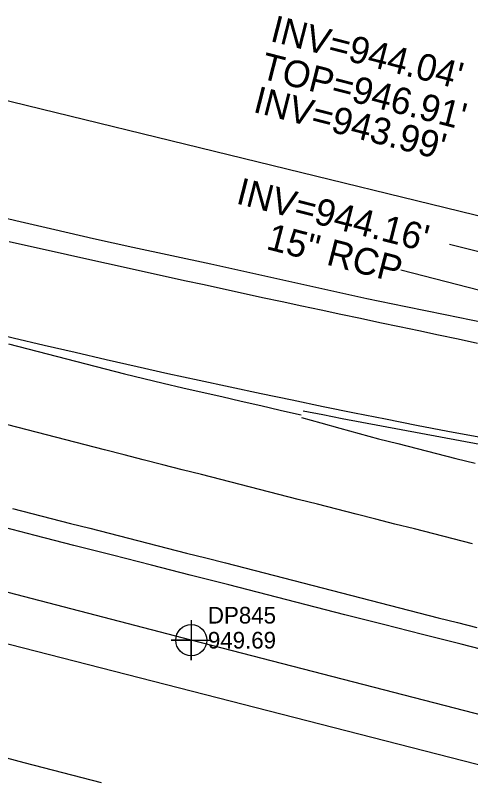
# Model space of a CAD drawing. Extents: x 1182322 to 1186765, y 572295 to 575411.
# Drawn here: x 1183547 to 1183615.4, y 574307.5 to 574422.2 of the extents above; entities that cross this region are included whole.
import ezdxf

# ---------------------------------------------------------------- set-up
doc = ezdxf.new("R2010")
doc.units = 0
for name, color, linetype in [('COGO Default Chain', 7, 'Continuous'), ('Exist Guardrail Cable Guide Rail', 7, 'Continuous'), ('Exist Guardrail Cable Guide Rail Cogo Elevation', 7, 'Continuous'), ('Exist Guardrail Cable Guide Rail Cogo Number', 7, 'Continuous'), ('Exist Guardrail Cable Guide Rail Cogo Point CELL', 7, 'Continuous'), ('Exist Horizontal Alignment', 7, 'Continuous'), ('Exist Roads EOP', 7, 'Continuous'), ('Exist Roads EOT', 7, 'Continuous'), ('Exist Structure Minor Drop Inlet Top Elevation', 7, 'Continuous'), ('Exist Structure Minor Pipes RCP 15 Inch Invert', 7, 'Continuous'), ('Exist Structure Minor Pipes RCP 15 Inch Leader', 7, 'Continuous'), ('Exist Structure Minor Pipes RCP 15 Inch Text', 7, 'Continuous'), ('Exist Structure Minor Pipes RCP 18 Inch', 7, 'Continuous'), ('Exist Structure Minor Pipes RCP 18 Inch Invert', 7, 'Continuous')]:
    doc.layers.add(name, color=color, linetype=linetype)

msp = doc.modelspace()

# ---------------------------------------------------------------- linework, layer by layer
at = {"layer": 'COGO Default Chain'}
msp.add_line((1182528.88, 574588.22), (1185362.14, 573862.9), dxfattribs=at)
for centre, radius, start, end in [((1183890.06, 575815.87), 1482.39, 256.23755, 268.02702), ((1182574.75, 571226.37), 3201.45, 68.49303, 75.64052)]:
    msp.add_arc(centre, radius, start, end, dxfattribs=at)
at = {"layer": 'Exist Guardrail Cable Guide Rail'}
msp.add_lwpolyline([(1183724.74, 574289.7), (1183677.28, 574301.88), (1183623.6, 574315.48), (1183573.41, 574328.42), (1183523.18, 574341.49), (1183470.48, 574355.05), (1183416.85, 574368.69), (1183366.96, 574381.41), (1183314.88, 574394.83), (1183262.33, 574408.3), (1183212.68, 574421.31), (1183161.26, 574434.27), (1183113.83, 574446.38), (1183064.43, 574459.18), (1183012.5, 574472.56), (1182962.1, 574485.47), (1182911.03, 574498.69), (1182859.7, 574511.98), (1182808.96, 574524.96), (1182757.01, 574537.77), (1182704.44, 574551.53), (1182655.16, 574564.04), (1182603.29, 574577.2), (1182552.65, 574589.83)], dxfattribs=at)
at = {"layer": 'Exist Guardrail Cable Guide Rail Cogo Point CELL'}
msp.add_lwpolyline([(1183573.41, 574331.42), (1183573.41, 574325.42), (1183573.41, 574328.42), (1183570.41, 574328.42), (1183576.41, 574328.42)], dxfattribs=at)
msp.add_circle((1183573.41, 574328.42), 2.34, dxfattribs=at)
at = {"layer": 'Exist Horizontal Alignment'}
msp.add_line((1182528.88, 574588.22), (1185362.14, 573862.9), dxfattribs=at)
for centre, radius, start, end in [((1183890.06, 575815.87), 1482.39, 256.23755, 268.02702), ((1182574.75, 571226.37), 3201.45, 68.49303, 75.64052)]:
    msp.add_arc(centre, radius, start, end, dxfattribs=at)
at = {"layer": 'Exist Roads EOP'}
for points in [[(1183541.23, 574392.8), (1183547.06, 574391.4), (1183552.91, 574390.04), (1183558.75, 574388.69), (1183564.61, 574387.41), (1183570.48, 574386.14), (1183576.34, 574384.87), (1183582.2, 574383.59), (1183588.06, 574382.29), (1183593.92, 574380.98), (1183599.78, 574379.7), (1183605.65, 574378.48), (1183611.53, 574377.27), (1183617.41, 574376.07), (1183623.29, 574374.91), (1183629.19, 574373.77), (1183635.08, 574372.66), (1183640.98, 574371.55), (1183646.88, 574370.48), (1183652.8, 574369.48), (1183658.71, 574368.49), (1183664.63, 574367.48), (1183665.35, 574367.35)], [(1183672.03, 574312.9), (1183666.23, 574314.4), (1183660.42, 574315.9), (1183654.61, 574317.41), (1183648.8, 574318.91), (1183642.99, 574320.41), (1183637.18, 574321.89), (1183631.36, 574323.37), (1183625.55, 574324.85), (1183619.74, 574326.33), (1183613.92, 574327.81), (1183608.11, 574329.29), (1183602.29, 574330.77), (1183596.48, 574332.25), (1183590.67, 574333.74), (1183584.85, 574335.22), (1183579.04, 574336.71), (1183573.23, 574338.19), (1183567.42, 574339.68), (1183561.6, 574341.16), (1183555.79, 574342.65), (1183549.98, 574344.13), (1183544.16, 574345.62)], [(1183542.45, 574311.6), (1183548.25, 574310.07), (1183554.06, 574308.58), (1183559.87, 574307.09)]]:
    msp.add_lwpolyline(points, dxfattribs=at)
at = {"layer": 'Exist Roads EOT'}
for points in [[(1183546.05, 574388.27), (1183548.97, 574387.61), (1183551.9, 574386.95), (1183554.83, 574386.3), (1183557.75, 574385.64), (1183560.68, 574384.98), (1183563.61, 574384.33), (1183566.54, 574383.69), (1183569.47, 574383.05), (1183572.4, 574382.41), (1183575.33, 574381.77), (1183578.26, 574381.13), (1183581.2, 574380.49), (1183584.13, 574379.86), (1183587.06, 574379.24), (1183590, 574378.61), (1183592.93, 574377.99), (1183595.87, 574377.36), (1183598.8, 574376.74), (1183601.73, 574376.11), (1183604.67, 574375.49), (1183607.6, 574374.87), (1183610.54, 574374.25), (1183613.47, 574373.62), (1183616.4, 574372.98)], [(1183545.95, 574372.9), (1183548.85, 574372.14), (1183551.76, 574371.39), (1183554.66, 574370.64), (1183557.56, 574369.88), (1183560.47, 574369.13), (1183563.37, 574368.39), (1183566.29, 574367.68), (1183569.21, 574366.99), (1183572.13, 574366.31), (1183575.05, 574365.64), (1183577.98, 574364.97), (1183580.9, 574364.3), (1183583.83, 574363.63), (1183586.75, 574362.96), (1183589.67, 574362.29), (1183589.91, 574362.23)], [(1183590.19, 574362.83), (1183593.14, 574362.27), (1183596.09, 574361.71), (1183599.04, 574361.16), (1183601.98, 574360.6), (1183604.93, 574360.04), (1183607.88, 574359.49), (1183610.83, 574358.93), (1183613.78, 574358.38), (1183616.73, 574357.83)], [(1183589.96, 574361.86), (1183592.85, 574361.05), (1183595.74, 574360.24), (1183598.63, 574359.43), (1183601.53, 574358.66), (1183604.43, 574357.91), (1183607.34, 574357.16), (1183610.24, 574356.42), (1183613.15, 574355.69), (1183616.06, 574354.96)], [(1183615.63, 574342.9), (1183612.73, 574343.64), (1183609.82, 574344.38), (1183606.91, 574345.11), (1183604, 574345.85), (1183601.1, 574346.59), (1183598.19, 574347.33), (1183595.28, 574348.07), (1183592.37, 574348.81), (1183589.47, 574349.55), (1183586.56, 574350.29), (1183583.65, 574351.03), (1183580.74, 574351.77), (1183577.84, 574352.51), (1183574.93, 574353.26), (1183572.03, 574354), (1183569.12, 574354.75), (1183566.21, 574355.5), (1183563.31, 574356.24), (1183560.4, 574356.99), (1183557.5, 574357.73), (1183554.59, 574358.48), (1183551.68, 574359.22), (1183548.78, 574359.97), (1183545.87, 574360.72)], [(1183546.56, 574348.18), (1183549.46, 574347.44), (1183552.37, 574346.69), (1183555.27, 574345.95), (1183558.18, 574345.21), (1183561.09, 574344.46), (1183563.99, 574343.72), (1183566.9, 574342.98), (1183569.81, 574342.24), (1183572.71, 574341.5), (1183575.62, 574340.76), (1183578.53, 574340.01), (1183581.43, 574339.26), (1183584.34, 574338.51), (1183587.24, 574337.77), (1183590.15, 574337.02), (1183593.06, 574336.28), (1183595.96, 574335.53), (1183598.87, 574334.79), (1183601.77, 574334.04), (1183604.68, 574333.29), (1183607.58, 574332.55), (1183610.49, 574331.8), (1183613.4, 574331.06), (1183616.3, 574330.31)]]:
    msp.add_lwpolyline(points, dxfattribs=at)
at = {"layer": 'Exist Structure Minor Pipes RCP 15 Inch Leader'}
for points in [[(1183632.71, 574387.14), (1183618.01, 574386.32), (1183612.2, 574387.81)], [(1183637.54, 574378.58), (1183616.74, 574380.9), (1183604.86, 574383.94)]]:
    msp.add_lwpolyline(points, dxfattribs=at)
at = {"layer": 'Exist Structure Minor Pipes RCP 18 Inch'}
msp.add_line((1183631.8, 574388.34), (1183307.11, 574467.53), dxfattribs=at)

# ---------------------------------------------------------------- texts
at = {"layer": 'Exist Guardrail Cable Guide Rail Cogo Elevation'}
msp.add_text('949.69', height=2.5, dxfattribs=at).set_placement((1183575.91, 574327.17))
at = {"layer": 'Exist Guardrail Cable Guide Rail Cogo Number'}
msp.add_text('DP845', height=2.5, dxfattribs=at).set_placement((1183575.91, 574330.92))
at = {"layer": 'Exist Structure Minor Drop Inlet Top Elevation'}
msp.add_text("TOP=946.91'", height=4, rotation=345.6405, dxfattribs=at).set_placement((1183583.6, 574412.78))
at = {"layer": 'Exist Structure Minor Pipes RCP 15 Inch Invert'}
for s, p in [("INV=944.04'", (1183585.1, 574418.36)), ("INV=944.16'", (1183579.98, 574393.99))]:
    msp.add_text(s, height=4, rotation=345.6405, dxfattribs=at).set_placement(p)
at = {"layer": 'Exist Structure Minor Pipes RCP 15 Inch Text'}
msp.add_text('15" RCP', height=4, rotation=345.4809, dxfattribs=at).set_placement((1183584.5, 574387.15))
at = {"layer": 'Exist Structure Minor Pipes RCP 18 Inch Invert'}
msp.add_text("INV=943.99'", height=4, rotation=345.6405, dxfattribs=at).set_placement((1183582.54, 574407.72))

doc.saveas('drawing.dxf')
